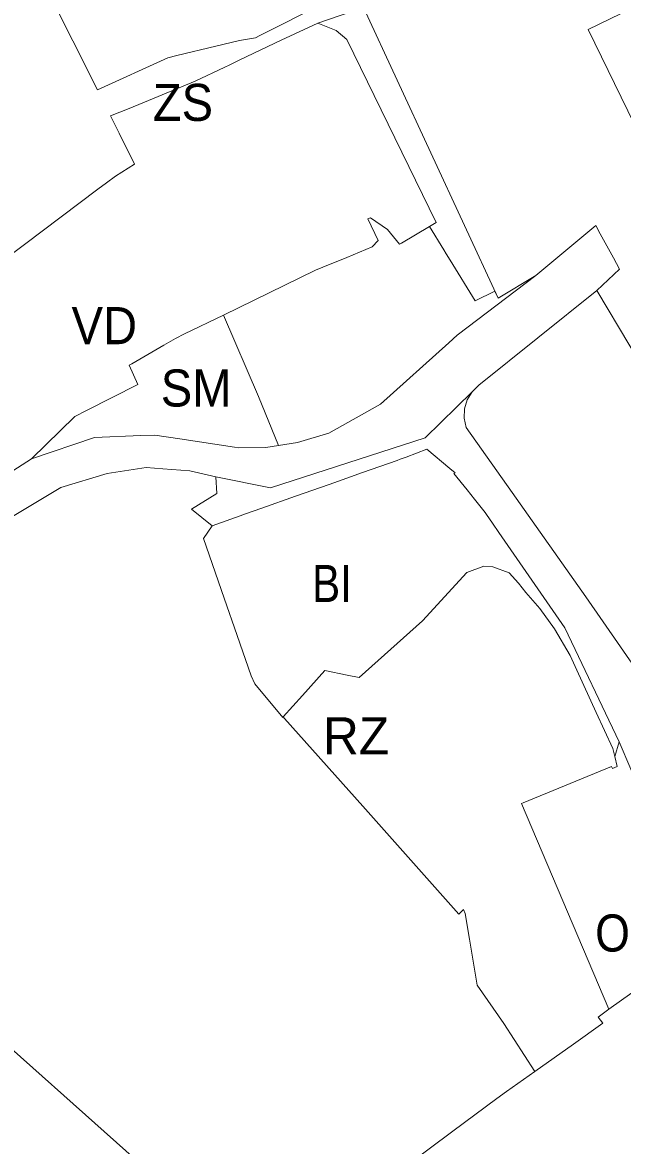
# Model space of a CAD drawing. Extents: x -650451 to -642268, y -1075216 to -1066610.
# Drawn here: x -647751 to -647556.9, y -1071464 to -1071100.7 of the extents above; entities that cross this region are included whole.
import ezdxf

# ---------------------------------------------------------------- set-up
doc = ezdxf.new("R2010")
doc.units = 0
doc.header["$LTSCALE"] = 4.8
for name, color, linetype, lineweight in [('10', 7, 'Continuous', 13), ('15', 7, 'Continuous', 13), ('18', 7, 'Continuous', 13), ('2', 7, 'Continuous', 13), ('24', 7, 'Continuous', 13), ('25', 7, 'Continuous', 13), ('35', 7, 'Continuous', 13), ('6', 7, 'Continuous', 13)]:
    doc.layers.add(name, color=color, linetype=linetype, lineweight=lineweight)
doc.layers.add('62', color=7, linetype='Continuous')

msp = doc.modelspace()

# ---------------------------------------------------------------- linework, layer by layer
at = {"layer": '10'}
for points in [[(-647605.5, -1071220.17), (-647603.35, -1071218), (-647565.22, -1071187.4)], [(-647565.22, -1071187.4), (-647543.83, -1071223.23), (-647504.01, -1071287.34), (-647501.59, -1071291.15), (-647497.77, -1071298.19), (-647487.02, -1071322.83), (-647472.58, -1071355.91), (-647460.71, -1071379.08), (-647451.96, -1071403.5), (-647444.55, -1071435.57), (-647430.76, -1071475.77), (-647422.68, -1071509.72), (-647416, -1071538.22)], [(-647492.3, -1071470), (-647505.11, -1071415.37), (-647510.84, -1071405.24), (-647516.55, -1071396.79), (-647521.06, -1071389.76), (-647521.32, -1071389.29), (-647537.84, -1071362.41), (-647541.66, -1071351.76), (-647542.01, -1071350.72), (-647545.42, -1071340.16), (-647535.19, -1071335), (-647568.83, -1071286.51), (-647592.65, -1071252.72), (-647607.49, -1071231.68), (-647608.09, -1071228.7), (-647608.04, -1071225.7), (-647607.11, -1071222.78), (-647605.5, -1071220.17)], [(-647561.38, -1071419.94), (-647589.57, -1071353.41), (-647589.03, -1071353.19), (-647560.46, -1071341.39), (-647560.16, -1071341.99), (-647558.66, -1071341.37), (-647559.45, -1071338.18), (-647557.95, -1071333.44)], [(-647557.95, -1071333.44), (-647554.18, -1071342.3), (-647550.12, -1071351.87), (-647547.43, -1071360.71), (-647531.93, -1071396.68), (-647534.94, -1071401.09), (-647561.38, -1071419.94)]]:
    msp.add_lwpolyline(points, dxfattribs=at)
at = {"layer": '15'}
for points in [[(-647655.47, -1071100.98), (-647640.727, -1071095.819), (-647597.164, -1071189.857)], [(-647619.34, -1071166.709), (-647617.19, -1071165.44), (-647646.07, -1071106.17), (-647649.54, -1071103.35), (-647655.47, -1071100.98)], [(-647597.164, -1071189.857), (-647598.215, -1071187.608), (-647604.576, -1071190.781), (-647612.695, -1071177.542), (-647613.91, -1071175.57), (-647614.732, -1071174.222), (-647619.34, -1071166.709)], [(-647688.46, -1071247.65), (-647670.74, -1071251.22), (-647620.7, -1071235.11), (-647605.5, -1071220.17)], [(-647605.5, -1071220.17), (-647607.11, -1071222.78), (-647608.04, -1071225.7), (-647608.09, -1071228.7), (-647607.49, -1071231.68), (-647592.65, -1071252.72), (-647568.83, -1071286.51), (-647535.19, -1071335), (-647545.42, -1071340.16), (-647542.01, -1071350.72), (-647541.66, -1071351.76), (-647537.84, -1071362.41), (-647521.32, -1071389.29), (-647521.06, -1071389.76), (-647516.55, -1071396.79), (-647510.84, -1071405.24), (-647505.11, -1071415.37), (-647492.3, -1071470), (-647498.8, -1071471.94)], [(-647557.95, -1071333.44), (-647575.61, -1071296.52), (-647596.91, -1071265.68), (-647598.99, -1071262.68), (-647600.93, -1071259.86), (-647601.37, -1071259.23), (-647604.8, -1071254.95), (-647607.21, -1071251.94), (-647611.46, -1071246.64), (-647611.07, -1071246.43), (-647612.8, -1071244.96), (-647620.21, -1071238.7), (-647626.92, -1071241.32), (-647628.88, -1071242.01), (-647629.84, -1071242.36), (-647640.98, -1071246.3), (-647646.11, -1071248.11), (-647651.83, -1071250.14), (-647662.68, -1071253.98), (-647673.55, -1071257.83), (-647679.2, -1071259.81), (-647680.57, -1071260.28), (-647689.61, -1071263.51)], [(-647689.61, -1071263.51), (-647696.35, -1071258.14), (-647688.17, -1071253.06), (-647688.46, -1071247.65)], [(-647561.38, -1071419.94), (-647534.94, -1071401.09), (-647531.93, -1071396.68), (-647547.43, -1071360.71), (-647550.12, -1071351.87), (-647554.18, -1071342.3), (-647557.95, -1071333.44)], [(-647585.273, -1071440.044), (-647572.79, -1071431.18), (-647563.33, -1071424.47), (-647564.81, -1071422.45), (-647561.38, -1071419.94)], [(-647771.717, -1071576.551), (-647764.23, -1071571.01), (-647676.51, -1071504.34), (-647674.28, -1071506.59), (-647656.27, -1071493.04), (-647655.517, -1071492.465), (-647642.45, -1071482.62), (-647626.7, -1071470.46), (-647611.82, -1071459.38), (-647597.54, -1071448.75), (-647594.43, -1071446.543), (-647585.273, -1071440.044)]]:
    msp.add_lwpolyline(points, dxfattribs=at)
at = {"layer": '18'}
for points in [[(-647748.07, -1071241.89), (-647734.09, -1071228.13), (-647730.31, -1071226.22), (-647713.71, -1071217.84), (-647716.51, -1071211.54), (-647715.66, -1071211.08), (-647705.3, -1071205.09), (-647701.54, -1071202.92), (-647698.54, -1071201.46), (-647686.01, -1071195.35)], [(-647686.01, -1071195.35), (-647674.6, -1071221.71), (-647668.226, -1071237.57)], [(-647668.226, -1071237.57), (-647672.22, -1071238.18), (-647681.2, -1071238.29), (-647682.41, -1071238.1), (-647700.05, -1071235.43), (-647708.21, -1071234.19), (-647712.65, -1071234.36), (-647727.66, -1071234.96), (-647748.07, -1071241.89)]]:
    msp.add_lwpolyline(points, dxfattribs=at)
at = {"layer": '2'}
for points in [[(-647710.79, -1071042.25), (-647710.21, -1071043.59), (-647703.27, -1071059.66), (-647708.59, -1071061.95), (-647707.72, -1071063.77), (-647705.74, -1071067.92), (-647704.1, -1071071.22), (-647692.28, -1071094.97), (-647691.77, -1071096.43), (-647687.96, -1071094.5), (-647687.63, -1071095.13), (-647683.47, -1071093.16), (-647682.47, -1071095.01), (-647679.68, -1071093.41), (-647669.72, -1071088.43), (-647666.26, -1071094.93), (-647661.85, -1071096.75), (-647658.55, -1071097.02), (-647669.02, -1071102.33)], [(-647726.74, -1071122.48), (-647742.64, -1071090.72), (-647757.19, -1071059.66)], [(-647669.02, -1071102.33), (-647674.17, -1071104.97), (-647675.64, -1071105.71), (-647680.82, -1071106.54), (-647688.45, -1071108.38), (-647701.04, -1071111.41), (-647703.96, -1071112.11), (-647726.74, -1071122.48)], [(-647689.61, -1071263.51), (-647680.57, -1071260.28), (-647679.2, -1071259.81), (-647673.55, -1071257.83), (-647662.68, -1071253.98), (-647651.83, -1071250.14), (-647646.11, -1071248.11), (-647640.98, -1071246.3), (-647629.84, -1071242.36), (-647628.88, -1071242.01), (-647626.92, -1071241.32), (-647620.21, -1071238.7), (-647612.8, -1071244.96), (-647611.07, -1071246.43), (-647611.46, -1071246.64), (-647607.21, -1071251.94), (-647604.8, -1071254.95), (-647601.37, -1071259.23), (-647600.93, -1071259.86), (-647598.99, -1071262.68), (-647596.91, -1071265.68), (-647575.61, -1071296.52), (-647557.95, -1071333.44), (-647559.45, -1071338.18)], [(-647666.629, -1071325.351), (-647666.78, -1071325.52), (-647675.85, -1071314.62), (-647677, -1071312.01), (-647681.53, -1071299.02), (-647685.74, -1071286.93), (-647692.45, -1071267.67), (-647689.61, -1071263.51)], [(-647559.45, -1071338.18), (-647560.08, -1071335.6), (-647565.43, -1071323.92), (-647571.68, -1071310.25), (-647573.87, -1071305.47), (-647578.87, -1071296.87), (-647583.66, -1071290.33), (-647588.2, -1071285.06), (-647590.57, -1071282.13), (-647593.59, -1071278.74), (-647598.84, -1071276.77), (-647601.82, -1071276.61), (-647607.25, -1071278.65), (-647621.64, -1071294.26), (-647642.12, -1071312.63), (-647645.94, -1071311.85), (-647653.22, -1071310.36), (-647660.39, -1071318.38), (-647666.629, -1071325.351)]]:
    msp.add_lwpolyline(points, dxfattribs=at)
at = {"layer": '24'}
for points in [[(-647584.92, -1071182.54), (-647565.54, -1071166.39), (-647564.11, -1071169.03), (-647559.87, -1071176.88), (-647557.9, -1071180.51), (-647565.22, -1071187.4)], [(-647668.226, -1071237.57), (-647661.99, -1071236.62), (-647658.78, -1071235.63), (-647651.93, -1071233.57), (-647635.17, -1071224.18), (-647613.09, -1071204.33), (-647610.4, -1071201.91), (-647584.92, -1071182.54)], [(-647565.22, -1071187.4), (-647603.35, -1071218), (-647605.5, -1071220.17)], [(-647605.5, -1071220.17), (-647620.7, -1071235.11), (-647670.74, -1071251.22), (-647688.46, -1071247.65), (-647696.81, -1071245.79)], [(-647748.07, -1071241.89), (-647727.66, -1071234.96), (-647712.65, -1071234.36), (-647708.21, -1071234.19), (-647700.05, -1071235.43), (-647682.41, -1071238.1), (-647681.2, -1071238.29), (-647672.22, -1071238.18), (-647668.226, -1071237.57)], [(-647820.698, -1071287.83), (-647752.58, -1071244.74), (-647748.07, -1071241.89)], [(-647696.81, -1071245.79), (-647705.59, -1071245.08), (-647710.94, -1071244.65), (-647723.57, -1071246.66), (-647738.56, -1071251.13), (-647753.647, -1071260.178), (-647771.76, -1071271.04)], [(-647855.23, -1071501.297), (-647851.45, -1071495.96), (-647853.77, -1071493.78), (-647848.4, -1071482.78), (-647810.97, -1071452.92), (-647806.15, -1071457.48), (-647802.53, -1071453.19), (-647803.1, -1071452.66), (-647771.82, -1071417.42), (-647710.546, -1071472.023), (-647701.415, -1071480.15)]]:
    msp.add_lwpolyline(points, dxfattribs=at)
at = {"layer": '25'}
for points in [[(-647539.817, -1071089.199), (-647568.01, -1071102.98), (-647553.01, -1071133.68), (-647540.48, -1071127.55), (-647534.851, -1071139.015)], [(-647565.22, -1071187.4), (-647557.9, -1071180.51), (-647559.87, -1071176.88), (-647564.11, -1071169.03), (-647565.54, -1071166.39), (-647584.92, -1071182.54), (-647597.164, -1071189.857), (-647640.727, -1071095.819)], [(-647416, -1071538.22), (-647422.68, -1071509.72), (-647430.76, -1071475.77), (-647444.55, -1071435.57), (-647451.96, -1071403.5), (-647460.71, -1071379.08), (-647472.58, -1071355.91), (-647487.02, -1071322.83), (-647497.77, -1071298.19), (-647501.59, -1071291.15), (-647504.01, -1071287.34), (-647543.83, -1071223.23), (-647565.22, -1071187.4)]]:
    msp.add_lwpolyline(points, dxfattribs=at)
at = {"layer": '35'}
for points in [[(-647722.51, -1071130.93), (-647716.51, -1071128.48), (-647695.08, -1071119.72), (-647685.55, -1071115.14), (-647684.15, -1071114.47), (-647680.64, -1071112.77), (-647667.35, -1071106.38), (-647655.47, -1071100.98)], [(-647655.47, -1071100.98), (-647649.54, -1071103.35), (-647646.07, -1071106.17), (-647617.19, -1071165.44), (-647619.34, -1071166.709)], [(-647850.956, -1071248.208), (-647820.78, -1071225.25), (-647750.34, -1071172.5), (-647726.56, -1071154.68), (-647723.79, -1071152.61), (-647720.85, -1071150.41), (-647714.71, -1071146.51), (-647719.73, -1071136.48), (-647722.51, -1071130.93)], [(-647619.34, -1071166.709), (-647628.39, -1071172.05), (-647629.09, -1071172.4), (-647632.93, -1071167.71), (-647638.46, -1071163.89), (-647639.32, -1071164.22), (-647635.93, -1071171.22), (-647637.87, -1071173.29), (-647646.09, -1071176.68), (-647653.85, -1071179.87), (-647656.25, -1071180.86), (-647686.01, -1071195.35)], [(-647686.01, -1071195.35), (-647698.54, -1071201.46), (-647701.54, -1071202.92), (-647705.3, -1071205.09), (-647715.66, -1071211.08), (-647716.51, -1071211.54), (-647713.71, -1071217.84), (-647730.31, -1071226.22), (-647734.09, -1071228.13), (-647748.07, -1071241.89)], [(-647748.07, -1071241.89), (-647752.58, -1071244.74), (-647820.698, -1071287.83), (-647850.956, -1071248.208)]]:
    msp.add_lwpolyline(points, dxfattribs=at)
at = {"layer": '6'}
for points in [[(-647666.629, -1071325.351), (-647660.39, -1071318.38), (-647653.22, -1071310.36), (-647645.94, -1071311.85), (-647642.12, -1071312.63), (-647621.64, -1071294.26), (-647607.25, -1071278.65), (-647601.82, -1071276.61), (-647598.84, -1071276.77), (-647593.59, -1071278.74), (-647590.57, -1071282.13), (-647588.2, -1071285.06), (-647583.66, -1071290.33), (-647578.87, -1071296.87), (-647573.87, -1071305.47), (-647571.68, -1071310.25), (-647565.43, -1071323.92), (-647560.08, -1071335.6), (-647559.45, -1071338.18)], [(-647603.9, -1071412.1), (-647606.39, -1071397.21), (-647607.77, -1071388.91), (-647608.31, -1071387.63), (-647609.85, -1071389.21), (-647640.92, -1071354.21), (-647666.21, -1071325.89), (-647666.629, -1071325.351)], [(-647559.45, -1071338.18), (-647558.66, -1071341.37), (-647560.16, -1071341.99), (-647560.46, -1071341.39), (-647589.03, -1071353.19), (-647589.57, -1071353.41), (-647561.38, -1071419.94)], [(-647585.273, -1071440.044), (-647595.335, -1071424.564), (-647603.9, -1071412.1)], [(-647561.38, -1071419.94), (-647564.81, -1071422.45), (-647563.33, -1071424.47), (-647572.79, -1071431.18), (-647585.273, -1071440.044)]]:
    msp.add_lwpolyline(points, dxfattribs=at)

# ---------------------------------------------------------------- texts
at = {"layer": '62'}
for s, width, p in [('ZS', 0.95, (-647708.822, -1071132.555)), ('VD', 0.95, (-647735.098, -1071204.774)), ('SM', 0.95, (-647706.248, -1071224.946)), ('BI', 0.85, (-647657.321, -1071288.187)), ('OH', 0.9, (-647565.757, -1071401.249))]:
    msp.add_text(s, height=12, dxfattribs=dict(at, width=width)).set_placement(p)
msp.add_text('RZ', height=12, dxfattribs=at).set_placement((-647653.77, -1071337.482))

doc.saveas('drawing.dxf')
